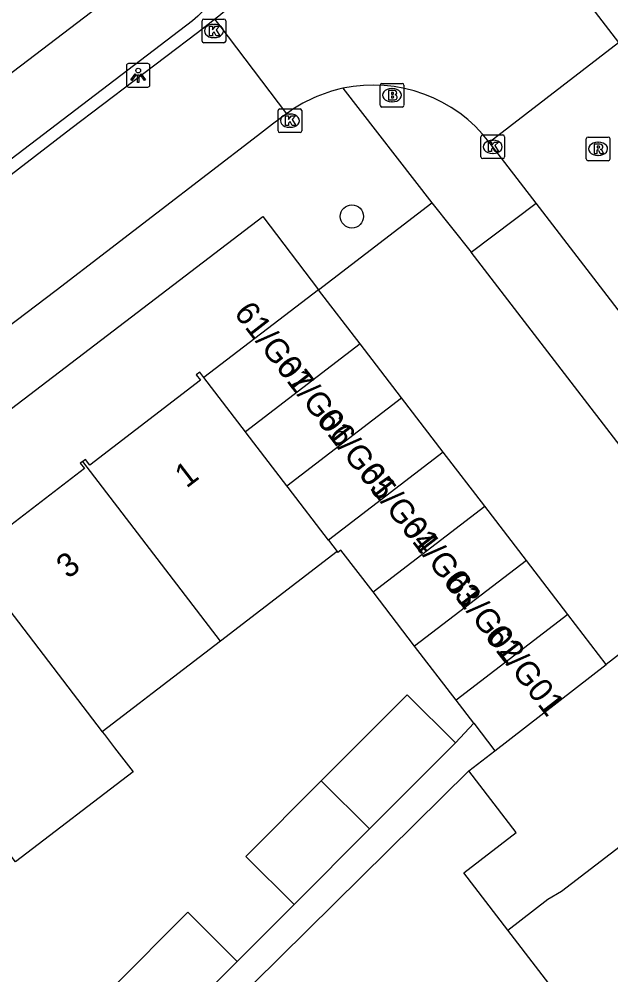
# Model space of a CAD drawing. Extents: x 159353 to 160616, y 385893 to 387321.
# Drawn here: x 159853.78 to 159878.74, y 386665.26 to 386705.6 of the extents above; entities that cross this region are included whole.
import ezdxf

# ---------------------------------------------------------------- set-up
doc = ezdxf.new("R2010")
doc.units = 0
for name, color, linetype in [('IMGEO_Boom', 7, 'Continuous'), ('IMGEO_Brandkraan', 7, 'Continuous'), ('IMGEO_Groenvoorziening', 7, 'Continuous'), ('IMGEO_Kolk', 7, 'Continuous'), ('IMGEO_Lichtpunt', 7, 'Continuous'), ('IMGEO_Pand', 7, 'Continuous'), ('IMGEO_Pand_nummerreeks', 7, 'Continuous'), ('IMGEO_Rijbaan_lokaal_open', 7, 'Continuous'), ('IMGEO_Rioolput', 7, 'Continuous'), ('IMGEO_Voetpad_open', 7, 'Continuous')]:
    doc.layers.add(name, color=color, linetype=linetype)

msp = doc.modelspace()

# ---------------------------------------------------------------- linework, layer by layer
at = {"layer": 'IMGEO_Boom'}
msp.add_circle((159867.811, 386697.273), 0.489, dxfattribs=at)
at = {"layer": 'IMGEO_Brandkraan'}
for p, q in [((159869.003, 386701.964), (159869.003, 386702.816)), ((159869.078, 386702.89), (159869.93, 386702.89)), ((159869.491, 386702.67), (159869.516, 386702.67)), ((159870.004, 386702.816), (159870.004, 386701.964)), ((159869.93, 386701.89), (159869.078, 386701.89)), ((159869.514, 386702.11), (159869.489, 386702.11))]:
    msp.add_line(p, q, dxfattribs=at)
for points in [[(159869.003, 386701.964), (159869.003, 386702.816)], [(159869.078, 386702.89), (159869.93, 386702.89)], [(159870.004, 386702.816), (159870.004, 386701.964)], [(159869.351, 386702.59), (159869.351, 386702.19), (159869.564, 386702.19)], [(159869.582, 386702.59), (159869.351, 386702.59)], [(159869.53, 386702.509), (159869.476, 386702.509), (159869.476, 386702.433)], [(159869.476, 386702.433), (159869.529, 386702.433)], [(159869.538, 386702.357), (159869.476, 386702.357), (159869.476, 386702.276)], [(159869.476, 386702.276), (159869.538, 386702.276)], [(159869.93, 386701.89), (159869.078, 386701.89)]]:
    msp.add_lwpolyline(points, dxfattribs=at)
for centre, radius, start, end in [((159869.08, 386702.814), 0.0765, 91.552, 178.448), ((159869.08, 386702.814), 0.0765, 91.552, 178.448), ((159869.928, 386702.814), 0.0765, 1.552, 88.448), ((159869.928, 386702.814), 0.0765, 1.552, 88.448), ((159869.531, 386702.471), 0.0379, 267.8285, 90.9355), ((159869.539, 386702.316), 0.0404, 269.8759, 90.5077), ((159869.586, 386702.445), 0.145, 59.4692, 91.5367), ((159869.611, 386702.492), 0.0922, 285.5137, 58.1501), ((159869.616, 386702.3), 0.105, 301.3115, 78.989), ((159869.08, 386701.966), 0.0765, 181.552, 268.448), ((159869.08, 386701.966), 0.0765, 181.552, 268.448), ((159869.57, 386702.441), 0.251, 268.6676, 293.5347), ((159869.928, 386701.966), 0.0765, 271.552, 358.448), ((159869.928, 386701.966), 0.0765, 271.552, 358.448)]:
    msp.add_arc(centre, radius, start, end, dxfattribs=at)
for centre, major_axis, ratio, start_param, end_param in [((159869.49, 386702.39), (-0.387, 0.002), 0.722429, 4.712389, 7.853982), ((159869.515, 386702.39), (-0.39, 0.002), 0.717154, 1.570796, 4.712389)]:
    msp.add_ellipse(centre, major_axis=major_axis, ratio=ratio, start_param=start_param, end_param=end_param, dxfattribs=at)
at = {"layer": 'IMGEO_Groenvoorziening'}
msp.add_lwpolyline([(159861.92, 386709.793), (159841.54, 386694.263)], dxfattribs=at)
at = {"layer": 'IMGEO_Kolk'}
for p, q in [((159861.49, 386704.677), (159861.49, 386705.529)), ((159861.565, 386705.603), (159862.417, 386705.603)), ((159862.491, 386705.529), (159862.491, 386704.677)), ((159861.978, 386705.383), (159862.003, 386705.383)), ((159862.001, 386704.823), (159861.976, 386704.823)), ((159862.417, 386704.603), (159861.565, 386704.603)), ((159864.697, 386700.89), (159864.697, 386701.742)), ((159864.772, 386701.816), (159865.624, 386701.816)), ((159865.185, 386701.596), (159865.21, 386701.596)), ((159865.698, 386701.742), (159865.698, 386700.89)), ((159865.208, 386701.036), (159865.183, 386701.036)), ((159865.624, 386700.816), (159864.772, 386700.816)), ((159873.254, 386699.789), (159873.254, 386700.641)), ((159873.329, 386700.715), (159874.181, 386700.715)), ((159874.255, 386700.641), (159874.255, 386699.789)), ((159873.742, 386700.495), (159873.767, 386700.495)), ((159873.765, 386699.935), (159873.74, 386699.935)), ((159874.181, 386699.715), (159873.329, 386699.715))]:
    msp.add_line(p, q, dxfattribs=at)
for points in [[(159861.49, 386704.677), (159861.49, 386705.529)], [(159861.565, 386705.603), (159862.417, 386705.603)], [(159862.491, 386705.529), (159862.491, 386704.677)], [(159861.811, 386705.303), (159861.934, 386705.303), (159861.934, 386705.152), (159862.064, 386705.303), (159862.228, 386705.303), (159862.082, 386705.152), (159862.235, 386704.903), (159862.083, 386704.903), (159861.998, 386705.067), (159861.934, 386705), (159861.934, 386704.903), (159861.811, 386704.903), (159861.811, 386705.303)], [(159862.417, 386704.603), (159861.565, 386704.603)], [(159864.697, 386700.89), (159864.697, 386701.742)], [(159864.772, 386701.816), (159865.624, 386701.816)], [(159865.018, 386701.516), (159865.141, 386701.516), (159865.141, 386701.365), (159865.271, 386701.516), (159865.435, 386701.516), (159865.289, 386701.365), (159865.442, 386701.116), (159865.29, 386701.116), (159865.205, 386701.28), (159865.141, 386701.213), (159865.141, 386701.116), (159865.018, 386701.116), (159865.018, 386701.516)], [(159865.698, 386701.742), (159865.698, 386700.89)], [(159865.624, 386700.816), (159864.772, 386700.816)], [(159873.254, 386699.789), (159873.254, 386700.641)], [(159873.329, 386700.715), (159874.181, 386700.715)], [(159874.255, 386700.641), (159874.255, 386699.789)], [(159873.575, 386700.415), (159873.698, 386700.415), (159873.698, 386700.264), (159873.828, 386700.415), (159873.992, 386700.415), (159873.846, 386700.264), (159873.999, 386700.015), (159873.847, 386700.015), (159873.762, 386700.179), (159873.698, 386700.112), (159873.698, 386700.015), (159873.575, 386700.015), (159873.575, 386700.415)], [(159874.181, 386699.715), (159873.329, 386699.715)]]:
    msp.add_lwpolyline(points, dxfattribs=at)
for centre, start, end in [((159861.567, 386705.527), 91.552, 178.448), ((159861.567, 386705.527), 91.552, 178.448), ((159862.415, 386705.527), 1.552, 88.448), ((159862.415, 386705.527), 1.552, 88.448), ((159861.567, 386704.679), 181.552, 268.448), ((159861.567, 386704.679), 181.552, 268.448), ((159862.415, 386704.679), 271.552, 358.448), ((159862.415, 386704.679), 271.552, 358.448), ((159864.774, 386701.74), 91.552, 178.448), ((159864.774, 386701.74), 91.552, 178.448), ((159865.622, 386701.74), 1.552, 88.448), ((159865.622, 386701.74), 1.552, 88.448), ((159864.774, 386700.892), 181.552, 268.448), ((159864.774, 386700.892), 181.552, 268.448), ((159865.622, 386700.892), 271.552, 358.448), ((159865.622, 386700.892), 271.552, 358.448), ((159873.331, 386700.639), 91.552, 178.448), ((159873.331, 386700.639), 91.552, 178.448), ((159874.179, 386700.639), 1.552, 88.448), ((159874.179, 386700.639), 1.552, 88.448), ((159873.331, 386699.791), 181.552, 268.448), ((159873.331, 386699.791), 181.552, 268.448), ((159874.179, 386699.791), 271.552, 358.448), ((159874.179, 386699.791), 271.552, 358.448)]:
    msp.add_arc(centre, 0.0765, start, end, dxfattribs=at)
for centre, major_axis, ratio, start_param, end_param in [((159861.977, 386705.103), (-0.387, 0.002), 0.722429, 4.712389, 7.853982), ((159862.002, 386705.103), (-0.39, 0.002), 0.717154, 1.570796, 4.712389), ((159865.184, 386701.316), (-0.387, 0.002), 0.722429, 4.712389, 7.853982), ((159865.209, 386701.316), (-0.39, 0.002), 0.717154, 1.570796, 4.712389), ((159873.741, 386700.215), (-0.387, 0.002), 0.722429, 4.712389, 7.853982), ((159873.766, 386700.215), (-0.39, 0.002), 0.717154, 1.570796, 4.712389)]:
    msp.add_ellipse(centre, major_axis=major_axis, ratio=ratio, start_param=start_param, end_param=end_param, dxfattribs=at)
at = {"layer": 'IMGEO_Lichtpunt'}
for p, q in [((159858.299, 386703.634), (159858.299, 386702.827)), ((159858.299, 386703.634), (159858.299, 386702.827)), ((159859.201, 386703.729), (159858.393, 386703.729)), ((159859.201, 386703.729), (159858.393, 386703.729)), ((159859.295, 386702.827), (159859.295, 386703.634)), ((159859.295, 386702.827), (159859.295, 386703.634)), ((159858.393, 386702.733), (159859.201, 386702.733)), ((159858.393, 386702.733), (159859.201, 386702.733))]:
    msp.add_line(p, q, dxfattribs=at)
for points in [[(159858.673, 386703.298), (159858.712, 386703.27), (159858.524, 386703.008), (159858.486, 386703.035), (159858.673, 386703.298)], [(159858.775, 386703.25), (159858.822, 386703.25), (159858.822, 386702.928), (159858.775, 386702.928), (159858.775, 386703.25)], [(159858.885, 386703.27), (159858.923, 386703.297), (159859.11, 386703.035), (159859.071, 386703.007), (159858.885, 386703.27)]]:
    msp.add_lwpolyline(points, dxfattribs=at)
msp.add_circle((159858.798, 386703.432), 0.0994, dxfattribs=at)
for centre, start, end in [((159858.393, 386703.634), 90, 180), ((159858.393, 386703.634), 90, 180), ((159859.201, 386703.634), 0, 90), ((159859.201, 386703.634), 0, 90), ((159858.393, 386702.827), 180, 270), ((159858.393, 386702.827), 180, 270), ((159859.201, 386702.827), 270, 0), ((159859.201, 386702.827), 270, 360)]:
    msp.add_arc(centre, 0.0946, start, end, dxfattribs=at)
at = {"layer": 'IMGEO_Pand'}
for points in [[(159866.403, 386694.181), (159861.571, 386690.473)], [(159868.157, 386691.896), (159866.403, 386694.181)], [(159868.157, 386691.896), (159863.322, 386688.185)], [(159869.911, 386689.61), (159868.157, 386691.896)], [(159861.571, 386690.473), (159861.394, 386690.703), (159861.247, 386690.59), (159861.423, 386690.36), (159856.755, 386686.778), (159856.57, 386687.018), (159856.463, 386686.936)], [(159863.322, 386688.185), (159861.571, 386690.473)], [(159865.072, 386685.897), (159869.911, 386689.61)], [(159871.664, 386687.325), (159869.911, 386689.61)], [(159865.072, 386685.897), (159863.353, 386688.145), (159863.322, 386688.185)], [(159871.664, 386687.325), (159866.823, 386683.609)], [(159873.418, 386685.04), (159871.664, 386687.325)], [(159856.463, 386686.936), (159856.357, 386686.854), (159856.527, 386686.632), (159851.764, 386682.977), (159851.593, 386683.199), (159851.478, 386683.11)], [(159862.271, 386679.348), (159856.463, 386686.936)], [(159866.823, 386683.609), (159865.126, 386685.827), (159865.072, 386685.897)], [(159868.704, 386681.422), (159873.418, 386685.04)], [(159875.172, 386682.754), (159873.418, 386685.04)], [(159866.823, 386683.609), (159867.193, 386683.125)], [(159851.478, 386683.11), (159857.285, 386675.522)], [(159867.193, 386683.125), (159862.271, 386679.348)], [(159868.704, 386681.422), (159867.352, 386683.184), (159867.224, 386683.085), (159867.193, 386683.125)], [(159875.172, 386682.754), (159870.458, 386679.136)], [(159876.926, 386680.469), (159875.172, 386682.754)], [(159870.458, 386679.136), (159868.704, 386681.422)], [(159876.926, 386680.469), (159872.211, 386676.852)], [(159878.542, 386678.363), (159876.926, 386680.469)], [(159880.344, 386679.759), (159878.542, 386678.363)], [(159862.271, 386679.348), (159859.389, 386677.136), (159858.845, 386676.719), (159857.285, 386675.522)], [(159872.211, 386676.852), (159870.458, 386679.136)], [(159873.848, 386674.72), (159878.542, 386678.363)], [(159866.522, 386673.453), (159870.14, 386677.081), (159872.177, 386675.049)], [(159872.957, 386675.88), (159872.211, 386676.852)], [(159872.957, 386675.88), (159873.848, 386674.72)], [(159857.285, 386675.522), (159857.371, 386675.41), (159857.803, 386674.845), (159858.584, 386673.825), (159853.618, 386670.024), (159852.27, 386671.786)], [(159872.177, 386675.049), (159868.559, 386671.421)], [(159872.745, 386673.874), (159873.848, 386674.72)], [(159874.389, 386667.15), (159876.081, 386668.449), (159876.66, 386668.793), (159884.261, 386674.631)], [(159874.389, 386667.15), (159872.535, 386669.566), (159874.748, 386671.264), (159872.745, 386673.874)], [(159865.374, 386668.228), (159863.337, 386670.26), (159866.522, 386673.453)], [(159866.522, 386673.453), (159868.559, 386671.421)], [(159868.559, 386671.421), (159865.374, 386668.228)], [(159857.697, 386664.703), (159860.892, 386667.907), (159862.978, 386665.826)], [(159879.91, 386663.557), (159878.171, 386662.222), (159874.389, 386667.15)], [(159862.978, 386665.826), (159859.784, 386662.623)]]:
    msp.add_lwpolyline(points, dxfattribs=at)
at = {"layer": 'IMGEO_Rijbaan_lokaal_open'}
for points in [[(159875.545, 386709.2), (159879.056, 386704.617)], [(159843.624, 386691.509), (159849.315, 386695.879), (159855.96, 386700.988), (159861.301, 386705.045), (159861.75, 386705.388), (159862.013, 386705.603)], [(159862.013, 386705.603), (159862.244, 386705.317), (159865.056, 386701.608)], [(159873.609, 386700.405), (159879.056, 386704.617)], [(159865.056, 386701.608), (159864.459, 386701.171), (159863.832, 386700.671), (159855.336, 386694.15), (159847.292, 386688.057), (159830.74, 386675.294), (159825.876, 386671.516)], [(159875.58, 386697.84), (159873.609, 386700.405)], [(159886.063, 386684.184), (159879.885, 386692.238), (159875.58, 386697.84)]]:
    msp.add_lwpolyline(points, dxfattribs=at)
for centre, radius, start, end in [((159858.68, 386710.292), 5.754, 305.4065, 330.4964), ((159868.724, 386696.662), 6.158, 102.1541, 126.5663), ((159868.723, 386696.67), 6.15, 37.3946, 102.1591)]:
    msp.add_arc(centre, radius, start, end, dxfattribs=at)
at = {"layer": 'IMGEO_Rioolput'}
for p, q in [((159877.698, 386699.699), (159877.698, 386700.551)), ((159877.773, 386700.625), (159878.625, 386700.625)), ((159878.186, 386700.405), (159878.211, 386700.405)), ((159878.699, 386700.551), (159878.699, 386699.699)), ((159878.209, 386699.845), (159878.184, 386699.845)), ((159878.625, 386699.625), (159877.773, 386699.625))]:
    msp.add_line(p, q, dxfattribs=at)
for points in [[(159877.698, 386699.699), (159877.698, 386700.551)], [(159877.773, 386700.625), (159878.625, 386700.625)], [(159878.287, 386700.323), (159878.035, 386700.325), (159878.035, 386699.925)], [(159878.213, 386700.244), (159878.159, 386700.244), (159878.159, 386700.163)], [(159878.699, 386700.551), (159878.699, 386699.699)], [(159878.035, 386699.925), (159878.159, 386699.925), (159878.159, 386700.087), (159878.17, 386700.087)], [(159878.159, 386700.163), (159878.211, 386700.163)], [(159878.217, 386700.058), (159878.288, 386699.925), (159878.428, 386699.925), (159878.363, 386700.051)], [(159878.625, 386699.625), (159877.773, 386699.625)]]:
    msp.add_lwpolyline(points, dxfattribs=at)
for centre, radius, start, end in [((159877.775, 386700.549), 0.0765, 91.552, 178.448), ((159877.775, 386700.549), 0.0765, 91.552, 178.448), ((159878.219, 386700.148), 0.0964, 77.0061, 93.1865), ((159878.233, 386700.205), 0.0378, 276.6634, 79.6772), ((159878.286, 386700.213), 0.109, 350.3612, 89.416), ((159878.623, 386700.549), 0.0765, 1.552, 88.448), ((159878.623, 386700.549), 0.0765, 1.552, 88.448), ((159878.169, 386700.034), 0.0533, 26.0293, 88.6989), ((159878.195, 386700.352), 0.19, 274.7715, 282.9687), ((159878.284, 386700.213), 0.112, 277.5842, 350.9817), ((159878.268, 386699.998), 0.108, 29.5134, 73.7905), ((159877.775, 386699.701), 0.0765, 181.552, 268.448), ((159877.775, 386699.701), 0.0765, 181.552, 268.448), ((159878.623, 386699.701), 0.0765, 271.552, 358.448), ((159878.623, 386699.701), 0.0765, 271.552, 358.448)]:
    msp.add_arc(centre, radius, start, end, dxfattribs=at)
for centre, major_axis, ratio, start_param, end_param in [((159878.185, 386700.125), (-0.387, 0.002), 0.722429, 4.712389, 7.853982), ((159878.21, 386700.125), (-0.39, 0.002), 0.717154, 1.570796, 4.712389)]:
    msp.add_ellipse(centre, major_axis=major_axis, ratio=ratio, start_param=start_param, end_param=end_param, dxfattribs=at)
at = {"layer": 'IMGEO_Voetpad_open'}
for points in [[(159862.056, 386709.53), (159862.168, 386709.256), (159862.256, 386708.974), (159862.317, 386708.685), (159862.353, 386708.391), (159862.362, 386708.096), (159862.344, 386707.8), (159862.301, 386707.508), (159862.231, 386707.22), (159862.136, 386706.94), (159862.017, 386706.67), (159861.873, 386706.411), (159861.708, 386706.167), (159861.521, 386705.938), (159861.314, 386705.726), (159861.089, 386705.534), (159843.293, 386691.952)], [(159867.428, 386702.682), (159871.179, 386697.854)], [(159866.403, 386694.181), (159871.179, 386697.854)], [(159871.179, 386697.854), (159872.84, 386695.767)], [(159872.84, 386695.767), (159875.58, 386697.84)], [(159830.226, 386659.548), (159826.652, 386666.704), (159826.599, 386666.826), (159826.54, 386666.995), (159826.497, 386667.168), (159826.47, 386667.344), (159826.458, 386667.522), (159826.463, 386667.7), (159826.483, 386667.877), (159826.519, 386668.052), (159826.571, 386668.222), (159826.637, 386668.388), (159826.718, 386668.546), (159826.813, 386668.697), (159826.921, 386668.839), (159827.041, 386668.971), (159827.173, 386669.091), (159864.054, 386697.271), (159866.403, 386694.181)], [(159883.347, 386682.1), (159872.84, 386695.767)], [(159872.177, 386675.049), (159872.957, 386675.88)], [(159872.745, 386673.874), (159863.663, 386664.894)], [(159862.978, 386665.826), (159865.374, 386668.228)]]:
    msp.add_lwpolyline(points, dxfattribs=at)

# ---------------------------------------------------------------- texts
at = {"layer": 'IMGEO_Pand_nummerreeks'}
for s, rotation, p in [('61/G07', 307.8317, (159862.806, 386693.186)), ('61/G06', 307.8317, (159864.564, 386690.926)), ('61/G05', 307.8317, (159866.28, 386688.686)), ('1', 37.4485, (159860.834, 386685.778)), ('61/G04', 307.8322, (159868.08, 386686.405)), ('61/G03', 307.8317, (159869.859, 386684.145)), ('3', 37.4485, (159855.836, 386681.95)), ('61/G02', 307.8317, (159871.697, 386681.785)), ('61/G01', 307.8322, (159873.379, 386679.558))]:
    msp.add_text(s, height=1, rotation=rotation, dxfattribs=at).set_placement(p)

doc.saveas('drawing.dxf')
